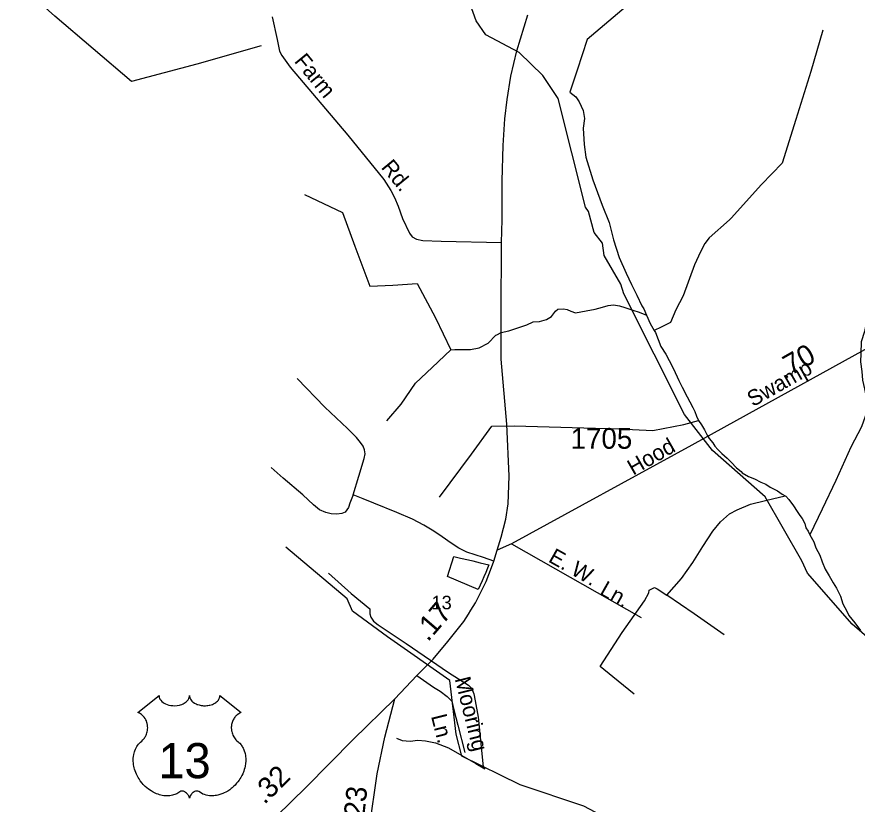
# Model space of a CAD drawing. Extents: x 2206922 to 2357709, y 510027 to 673830.
# Drawn here: x 2325457 to 2330532, y 602473 to 607229 of the extents above; entities that cross this region are included whole.
import ezdxf

# ---------------------------------------------------------------- set-up
doc = ezdxf.new("R2010")
doc.units = 0
for name, color, linetype in [('Exist Boundary Political City Limit New', 7, 'Continuous'), ('Exist Hydrographic Creek Single Shore', 7, 'Continuous'), ('Exist Hydrographic Misc Water Feature', 7, 'Continuous'), ('Exist Road Non-System Type 51', 7, 'Continuous'), ('Exist Road Non-System Type 51 Label', 7, 'Continuous'), ('Exist Road Primary US Attributed', 7, 'Continuous'), ('Exist Road Primary US Label', 7, 'Continuous'), ('Exist Road Primary US Mileage Tenths English Label', 7, 'Continuous'), ('Exist Road Primary US Shield CELL', 7, 'Continuous'), ('Exist Road Primary US Shield Number Label', 7, 'Continuous'), ('Exist Road Secondary Mileage Hundredths English Label', 7, 'Continuous'), ('Exist Road Secondary Type 51 Attributed', 7, 'Continuous'), ('Exist Road Secondary Type 51 Label', 7, 'Continuous'), ('Exist Road Secondary Type 51 Number Label', 7, 'Continuous'), ('Map Preparation Boundary City Limit Buffer Line', 7, 'Continuous')]:
    doc.layers.add(name, color=color, linetype=linetype)

msp = doc.modelspace()

# ---------------------------------------------------------------- linework, layer by layer
at = {"layer": 'Exist Boundary Political City Limit New'}
msp.add_lwpolyline([(2328254.8, 603795.7), (2328242.5, 603770.1), (2328058.5, 603847.9), (2328097, 603968.7), (2328135.5, 603959.6), (2328184.8, 603948.1), (2328210, 603942.1), (2328255.2, 603931.4), (2328307, 603919.2), (2328299.2, 603898.8), (2328288.8, 603872.8), (2328278, 603846.9), (2328266.8, 603821.2), (2328254.8, 603795.7)], dxfattribs=at)
at = {"layer": 'Exist Hydrographic Creek Single Shore'}
for points in [[(2330879.5, 603234.6), (2330501.4, 603560.6), (2330231.4, 603868), (2330197.5, 603942.2), (2329976.5, 604330.3), (2329657.4, 604609.4), (2329488.5, 604825.8), (2329122.4, 605555.9), (2329104.4, 605614.2), (2329003.3, 605787.4), (2328994.5, 605862.5), (2328943.4, 605926), (2328908.4, 606052.6), (2328891.3, 606078.2), (2328726.5, 606734.4), (2328633.4, 606875.1), (2328490.5, 607013.6), (2328289.3, 607120.4), (2328230.5, 607203.3), (2328161.4, 607400.7)], [(2330983.5, 600534.7), (2330925.5, 600542.2), (2330547.5, 600822.3), (2330210.4, 601169.6), (2329763.4, 601712.7), (2329619.5, 601920.2), (2329459.3, 602110.6), (2329232.3, 602275.3), (2328880.5, 602461.4), (2328496.4, 602590.1), (2328144.3, 602763), (2328109.5, 602896.1), (2328072.4, 603219.6), (2327695.5, 603483.2), (2327485.3, 603638.8), (2327451.5, 603712.9), (2327081.3, 604026.1)]]:
    msp.add_lwpolyline(points, dxfattribs=at)
at = {"layer": 'Exist Hydrographic Misc Water Feature'}
for points in [[(2330177.4, 608174.8), (2329878.1, 607917.7), (2329347, 607470), (2328901.6, 607091.3), (2328841.9, 606906.9), (2328796.6, 606772.5)], [(2326932.7, 607054.2), (2326544.3, 606942.4), (2326149.6, 606838), (2325687.4, 607233.1), (2325283.9, 607592.3), (2325045.8, 607803.7)], [(2330324.2, 607146.9), (2330252.7, 606898.2), (2330162.3, 606609.3), (2330079, 606344.4), (2329954.1, 606215.2), (2329770.6, 606013.2), (2329760.6, 606003.4)], [(2331137.9, 606973.4), (2331096.5, 606687.2), (2331055.9, 606396.9), (2330906.2, 606197.6), (2330770, 606020.2), (2330696.6, 605757.5), (2330592.7, 605410.6), (2330575.4, 605328.4), (2330556.2, 605266), (2330553.1, 605195.9), (2330551.6, 605144.3), (2330560.3, 605086.2), (2330564.8, 605034.4), (2330575.4, 604982.5), (2330583.6, 604940.7), (2330595.9, 604904.8), (2330596.3, 604886.9), (2330592.7, 604848.9), (2330557.4, 604752.5), (2330493.2, 604629.9), (2330403.4, 604428.9), (2330321.2, 604254.3), (2330246.9, 604099.6)], [(2328796.6, 606772.5), (2328833.1, 606744.8), (2328853.8, 606715.3), (2328876.2, 606663.2), (2328884.4, 606613.4), (2328877.4, 606555.6), (2328882.3, 606457.5), (2328893, 606381.7), (2328936.5, 606244.2), (2328992.2, 606091.1), (2329033.2, 605985.5), (2329060.3, 605881.7), (2329095.4, 605774.2), (2329136.4, 605680.8), (2329169, 605611), (2329201.8, 605547.7), (2329230.7, 605483.7), (2329243.2, 605464), (2329259.4, 605426.3)], [(2327194.1, 606155.6), (2327423.2, 606046.1), (2327497.4, 605843.1), (2327589.9, 605602.1), (2327728.1, 605607.6), (2327873.9, 605617.3), (2327986, 605410.7), (2328078.1, 605217.6)], [(2329760.6, 606003.4), (2329638.1, 605894), (2329612.5, 605859.8), (2329586.7, 605809.4), (2329549.8, 605731), (2329481.9, 605542.5), (2329436.8, 605458), (2329405.4, 605381.6), (2329348, 605353.4), (2329306.2, 605334.9)], [(2328078.1, 605217.6), (2328102.1, 605219.6), (2328147.8, 605218.5), (2328196, 605218.9), (2328249.9, 605229.4), (2328303.7, 605257.9), (2328350.8, 605306.3), (2328354.9, 605308.5), (2328381.2, 605322.8), (2328428.9, 605331.5), (2328536.2, 605368.4), (2328575.8, 605386.8), (2328614.1, 605389.2), (2328655.7, 605399.9), (2328685.7, 605418.2), (2328709.3, 605450.3), (2328725.2, 605462.5), (2328759.3, 605464.7), (2328781, 605461), (2328803.2, 605451.1), (2328831.1, 605441.7), (2328895.2, 605452.3), (2328949, 605462.9), (2328993, 605475.3), (2329028.7, 605485.7), (2329060.7, 605488.2), (2329096.6, 605482.4), (2329129, 605472.7), (2329177, 605457.3), (2329214.9, 605445.5), (2329259.4, 605426.3)], [(2329259.4, 605426.3), (2329281.8, 605376.3), (2329306.2, 605334.9)], [(2329306.2, 605334.9), (2329314.4, 605322.7), (2329345.3, 605237.4), (2329375.5, 605191.5)], [(2327691.2, 604787.5), (2327777.7, 604888.5), (2327864.6, 605015.3), (2327964.9, 605110.5), (2328078.1, 605217.6)], [(2329375.5, 605191.5), (2329396.2, 605151.9), (2329422.6, 605102), (2329455.2, 605032.7), (2329475.7, 604992.6), (2329504.7, 604933.2), (2329520.4, 604903.2), (2329539.1, 604869.6), (2329551.2, 604845.5), (2329561.7, 604815.9), (2329571.9, 604793.7), (2329573.8, 604789.7)], [(2328009.8, 604327.1), (2328202.6, 604587.3), (2328325.2, 604756.6), (2328460.9, 604758.1), (2329092.7, 604740.5), (2329298.4, 604731), (2329484.1, 604766.7), (2329573.8, 604789.7)], [(2329573.8, 604789.7), (2329592, 604763.9), (2329610.5, 604734.3), (2329626.9, 604702.3), (2329639, 604682.7), (2329659.3, 604654.8), (2329671.4, 604635.2), (2329689.8, 604615.3), (2329713.8, 604591.5), (2329746.2, 604563.9), (2329770.4, 604537.9), (2329803, 604504.6), (2329831.3, 604482.9), (2329837.2, 604474.8), (2329875.2, 604453.2), (2329911.3, 604437.7), (2329949.8, 604418.1), (2329980.2, 604406.6), (2330006, 604388.5), (2330030, 604376.8), (2330050.1, 604365.2), (2330078.4, 604345.6), (2330096.2, 604335.6)], [(2329383.3, 603736.4), (2329470.2, 603835.3), (2329539.1, 603932), (2329600.2, 604028.6), (2329660.9, 604122.9), (2329706.6, 604177.7), (2329760.1, 604226), (2329807.5, 604250.5), (2329886.9, 604285.6), (2329978.7, 604306.6), (2330021, 604316.9), (2330096.2, 604335.6)], [(2330096.2, 604335.6), (2330100.1, 604333.8), (2330118.6, 604314), (2330147.3, 604274.4), (2330169.2, 604240.7), (2330185.6, 604216.7), (2330200.2, 604198.7), (2330216, 604169.1), (2330222.3, 604143.1), (2330236.5, 604121.5), (2330246.9, 604099.6)], [(2330246.9, 604099.6), (2330269.3, 604057.8), (2330281.6, 604021.8), (2330306.2, 603978), (2330321, 603936.4), (2330339.2, 603892.3), (2330363.6, 603853), (2330386, 603811.1), (2330406.7, 603777.1), (2330431.1, 603729.7), (2330445.4, 603683.7), (2330469.6, 603639.9), (2330482.1, 603612.1), (2330518.6, 603568.4), (2330551, 603523)], [(2327338.9, 603868.5), (2327476.1, 603746), (2327589.1, 603653.2), (2327589.7, 603623.1), (2327595.6, 603603.2), (2327611.8, 603577.6), (2327640.1, 603555.9), (2327809.3, 603443.7), (2328064.8, 603268.6), (2328183.9, 603191.8), (2328202.2, 603174.1), (2328216.3, 603139.9), (2328224.7, 603098.1), (2328244, 602998.7), (2328273.1, 602699.1), (2328283, 602687)], [(2329186, 603138.4), (2329056.8, 603243), (2328980.3, 603304.3), (2329111.8, 603509.7), (2329247.7, 603700.9), (2329273.1, 603749.4), (2329275, 603765.3), (2329307, 603781.6), (2329324.8, 603773.6), (2329383.3, 603736.4)], [(2329728, 603496), (2329546.7, 603622.3), (2329383.3, 603736.4)], [(2327749.2, 602871.2), (2327783.4, 602857.5), (2327833.5, 602854), (2327879.2, 602860.5), (2327925.5, 602855.2), (2327985.6, 602843.7), (2328063.7, 602812.9), (2328130.2, 602775.3), (2328186.6, 602744.1), (2328228.8, 602718.7), (2328283, 602687)]]:
    msp.add_lwpolyline(points, dxfattribs=at)
at = {"layer": 'Exist Road Non-System Type 51'}
msp.add_line((2328444.3, 604045.4), (2329227.9, 603600), dxfattribs=at)
for points in [[(2326998.4, 607228.8), (2327028.4, 607092.1), (2327043.4, 607022), (2327056.7, 606995.3), (2327108.4, 606925.2), (2327456.8, 606513.2), (2327673, 606246.6), (2327715.2, 606179.9), (2327738.6, 606136.5), (2327760.8, 606084.2), (2327785.3, 606010.3), (2327827.5, 605922.4), (2327844.2, 605900.4), (2327870.8, 605885.7), (2327909.2, 605877.1), (2328019.2, 605873.7), (2328384.3, 605865.4)], [(2327487.4, 604340.7), (2327522.4, 604455), (2327554.1, 604560.1), (2327560.8, 604590.1), (2327557.4, 604613.5), (2327549.1, 604635.1), (2327532.4, 604656.8), (2327509.1, 604686.9), (2327454.1, 604741.9), (2327317.4, 604872), (2327150.6, 605044.7)], [(2327487.4, 604340.7), (2327469.1, 604290.7), (2327460.7, 604265.6), (2327450.7, 604250.6), (2327439.1, 604237.3), (2327420.7, 604228.9), (2327390.7, 604225.6), (2327355.7, 604227.3), (2327322.4, 604235.6), (2327285.7, 604250.6), (2327249, 604280.7), (2327184, 604341.5), (2327065.6, 604441.6), (2326992.3, 604506.7)], [(2328338.6, 603940.4), (2328275.9, 603963.7), (2328174.3, 603995.4), (2328125.9, 604018.8), (2328080.9, 604048.8), (2328025.9, 604087.1), (2327975.9, 604122.2), (2327915.9, 604158.9), (2327845.8, 604193.9), (2327752.5, 604235.6), (2327612.4, 604290.7), (2327549.1, 604317.4), (2327487.4, 604340.7)], [(2327872.5, 603249.7), (2327974.2, 603179.7), (2328014.2, 603156.3), (2328055.9, 603124.6), (2328084.2, 603094.6), (2328097.2, 603043.1), (2328120.2, 602951.4), (2328161.9, 602785.8)]]:
    msp.add_lwpolyline(points, dxfattribs=at)
at = {"layer": 'Exist Road Primary US Attributed'}
for points in [[(2328357.6, 604007.1), (2328382.6, 604085.5), (2328411, 604194.7), (2328424.3, 604288.2), (2328431, 604455), (2328416, 604768.6), (2328382.6, 605160.6), (2328382.6, 605430.9), (2328384.3, 605865.4), (2328387.1, 606002.7), (2328388.8, 606238), (2328393.8, 606451.5), (2328403.8, 606611.6), (2328418.8, 606728.4), (2328441, 606871), (2328476, 607022.8), (2328542.1, 607240.5)], [(2327740.8, 603109.6), (2327872.5, 603249.7), (2327970.9, 603348.2), (2328060.9, 603454.9), (2328155.9, 603576.7), (2328184.3, 603621), (2328199.8, 603645.2), (2328227.6, 603688.5), (2328291, 603818.6), (2328324.3, 603902), (2328338.6, 603940.4), (2328357.6, 604007.1)], [(2326507.1, 601954.4), (2326687.2, 602106.2), (2326920.6, 602305.6), (2327025.6, 602400.6), (2327204, 602575.8), (2327489.1, 602864.4), (2327740.8, 603109.6)]]:
    msp.add_lwpolyline(points, dxfattribs=at)
at = {"layer": 'Exist Road Primary US Shield CELL'}
msp.add_lwpolyline([(2326316, 603129.4), (2326316.4, 603124), (2326317.6, 603117.7), (2326318.6, 603114.5), (2326321.6, 603108.2), (2326326.5, 603100.9), (2326333.3, 603093.7), (2326340.9, 603087.3), (2326346.1, 603084), (2326354.9, 603079.3), (2326364.8, 603075.1), (2326375.9, 603071.9), (2326387.2, 603069.6), (2326399.6, 603068.3), (2326411.8, 603068), (2326425, 603069), (2326439.6, 603071.8), (2326446.4, 603073.6), (2326453.9, 603076.2), (2326460.9, 603079.1), (2326468.6, 603083.2), (2326474.7, 603087.1), (2326479.5, 603090.6), (2326486.4, 603097.1), (2326491.8, 603103.9), (2326494.1, 603107.7), (2326496.1, 603111.4), (2326498.7, 603119.1), (2326499.5, 603122.5), (2326500, 603129.6), (2326500.5, 603123.7), (2326501.1, 603119.9), (2326502.1, 603116.3), (2326503.6, 603112.4), (2326506.3, 603106.9), (2326509.4, 603102.4), (2326515.1, 603095.6), (2326518.7, 603092.3), (2326521.9, 603089.6), (2326530.7, 603083.6), (2326540.9, 603078.5), (2326545.9, 603076.2), (2326551.1, 603074.4), (2326557.6, 603072.4), (2326564.4, 603070.9), (2326571.1, 603069.7), (2326577.9, 603068.7), (2326584.9, 603068.2), (2326590.6, 603068), (2326597.6, 603068.1), (2326604, 603068.5), (2326610.6, 603069.3), (2326617.9, 603070.5), (2326623.8, 603071.8), (2326631.5, 603073.8), (2326638.5, 603076.3), (2326644.6, 603079), (2326652.6, 603083.2), (2326659.1, 603087.2), (2326663.8, 603091), (2326669.4, 603096.2), (2326674.7, 603102.3), (2326677.8, 603106.8), (2326680, 603111.4), (2326682.1, 603116.3), (2326683.3, 603121.5), (2326684, 603125.9), (2326684.1, 603129.8), (2326812.7, 603027.3), (2326809.6, 603026.2), (2326802.7, 603022.8), (2326797.1, 603019.5), (2326788.3, 603013.3), (2326784.5, 603009.8), (2326780.7, 603006.3), (2326777.2, 603002.5), (2326774.1, 602998.9), (2326770.4, 602993.7), (2326767, 602988.6), (2326763.8, 602982.9), (2326761.4, 602977.9), (2326757.4, 602967.6), (2326755.5, 602961), (2326754.3, 602955.5), (2326752.8, 602944), (2326752.4, 602938.6), (2326752.4, 602933.2), (2326752.7, 602927.5), (2326753.2, 602922), (2326754.2, 602916.3), (2326755.1, 602911.3), (2326756.7, 602905.1), (2326759, 602898), (2326761.8, 602891.1), (2326767.7, 602879.9), (2326775.3, 602868.5), (2326780.7, 602862.1), (2326786, 602856.6), (2326793.9, 602850), (2326798.2, 602846.2), (2326803.1, 602841.2), (2326811.2, 602831.9), (2326814.5, 602827.5), (2326817.8, 602822.5), (2326820.8, 602817.4), (2326823.8, 602812), (2326826.3, 602807.2), (2326830.8, 602796.2), (2326834.1, 602785.4), (2326835.6, 602779.8), (2326838, 602767.2), (2326838.9, 602761), (2326839.9, 602748.7), (2326839.9, 602733.8), (2326838.8, 602719.6), (2326836.1, 602703.2), (2326833.9, 602693.3), (2326830.6, 602681.8), (2326827.3, 602671.8), (2326821.4, 602657.2), (2326816.2, 602646.5), (2326809.4, 602634.1), (2326804.8, 602626.6), (2326799.4, 602618.5), (2326792.7, 602609.2), (2326784.8, 602599.4), (2326775.3, 602588.9), (2326767.6, 602581.3), (2326757.6, 602572.3), (2326751.5, 602567.3), (2326742.8, 602560.8), (2326731, 602552.8), (2326719.3, 602546.1), (2326709.4, 602541), (2326700.5, 602537.2), (2326689.1, 602532.9), (2326670.2, 602527.6), (2326663.3, 602526.2), (2326655.1, 602525), (2326647.4, 602524.2), (2326639.9, 602523.7), (2326629.9, 602523.7), (2326620, 602524.5), (2326610.5, 602525.9), (2326600.7, 602527.9), (2326590.5, 602531), (2326581.2, 602534.6), (2326571.8, 602539.2), (2326555.9, 602549.3), (2326551.3, 602551.7), (2326548.7, 602552.4), (2326542.5, 602552.7), (2326536.8, 602551.5), (2326530.8, 602549.1), (2326527.3, 602547.2), (2326522.5, 602544.1), (2326518.9, 602541.2), (2326514.5, 602537), (2326511.4, 602533.5), (2326509.1, 602530.8), (2326504.6, 602523.7), (2326503, 602520.4), (2326501.4, 602516.1), (2326499.9, 602509.7), (2326497.9, 602517.7), (2326495.5, 602523.1), (2326492.8, 602527.6), (2326489.9, 602531.6), (2326485.5, 602536.8), (2326481.4, 602540.7), (2326476.6, 602544.6), (2326471.4, 602547.8), (2326467.3, 602549.9), (2326463.5, 602551.3), (2326458.8, 602552.5), (2326455, 602552.8), (2326451.9, 602552.7), (2326447.6, 602551.7), (2326441.8, 602547.5), (2326436.3, 602543.7), (2326430.3, 602540), (2326423.2, 602536.2), (2326417.9, 602533.8), (2326411.7, 602531.3), (2326404.4, 602528.9), (2326396.5, 602526.9), (2326388.4, 602525.3), (2326381.3, 602524.1), (2326373.6, 602523.4), (2326366.7, 602523.2), (2326359.5, 602523.3), (2326352.7, 602523.8), (2326344.9, 602524.5), (2326335.2, 602525.9), (2326327.1, 602527.8), (2326318.6, 602530.1), (2326309.9, 602532.8), (2326300.5, 602536.4), (2326288.8, 602541.4), (2326280.7, 602545.6), (2326267.9, 602553), (2326252.8, 602563.4), (2326241.5, 602572.6), (2326233.2, 602580.1), (2326220.9, 602592.6), (2326213.8, 602600.7), (2326202.5, 602615.3), (2326195.3, 602625.9), (2326190.6, 602633.6), (2326183.8, 602646.1), (2326180, 602653.9), (2326175.1, 602665.3), (2326171.3, 602675.7), (2326168.1, 602685.6), (2326166.4, 602691.9), (2326164, 602702.9), (2326162.5, 602710.7), (2326161.1, 602721.5), (2326160.3, 602732.8), (2326160.1, 602743.2), (2326160.4, 602751.9), (2326161.4, 602762), (2326163.1, 602772.7), (2326165.1, 602781.9), (2326167, 602788.5), (2326169.7, 602796.5), (2326173.3, 602805.4), (2326177.6, 602813.9), (2326181.6, 602821), (2326186.7, 602828.6), (2326191.7, 602835.1), (2326198.3, 602842.2), (2326205.1, 602848.7), (2326211.4, 602853.8), (2326218.9, 602861.1), (2326222.7, 602865.5), (2326227.4, 602871.7), (2326231.1, 602877.4), (2326234.1, 602882.5), (2326238, 602890), (2326240.3, 602895.6), (2326243.3, 602904.3), (2326244.8, 602910.4), (2326246.3, 602918.2), (2326247.3, 602925.6), (2326247.7, 602934.8), (2326247.4, 602942.4), (2326246.5, 602951.2), (2326244.8, 602959.8), (2326242.8, 602967.2), (2326239.6, 602975.7), (2326236.7, 602981.9), (2326231.7, 602990.4), (2326226.3, 602998.2), (2326220.6, 603004.6), (2326214.9, 603010.3), (2326209.4, 603014.5), (2326204.2, 603018.3), (2326197.7, 603022.2), (2326191.4, 603025.3), (2326187.4, 603026.9)], close=True, dxfattribs=at)
at = {"layer": 'Exist Road Secondary Type 51 Attributed'}
for points in [[(2331707.5, 605814.9), (2331618.2, 605778.8), (2331549.8, 605750.3), (2331447.2, 605698.9), (2331344.6, 605643.8), (2330903.7, 605398.5), (2329533.5, 604641.7), (2328444.3, 604045.4), (2328357.6, 604007.1)], [(2327534.4, 601799.8), (2327587.6, 602334.2), (2327633.2, 602657.4), (2327678.8, 602878), (2327740.8, 603109.6)]]:
    msp.add_lwpolyline(points, dxfattribs=at)
at = {"layer": 'Map Preparation Boundary City Limit Buffer Line'}
msp.add_lwpolyline([(2328254.8, 603795.7), (2328242.5, 603770.1), (2328058.5, 603847.9), (2328097, 603968.7), (2328135.5, 603959.6), (2328184.8, 603948.1), (2328210, 603942.1), (2328255.2, 603931.4), (2328307, 603919.2), (2328299.2, 603898.8), (2328288.8, 603872.8), (2328278, 603846.9), (2328266.8, 603821.2), (2328254.8, 603795.7)], dxfattribs=at)

# ---------------------------------------------------------------- texts
at = {"layer": 'Exist Road Non-System Type 51 Label'}
for s, rotation, p in [('Farm', 309.2762, (2327128.5, 606959.1)), ('Rd.', 309.2762, (2327652.9, 606317.9)), ('E. W.', 330.605, (2328661.2, 603940.6)), ('Ln.', 330.605, (2328971, 603743.7)), ('Mooring', 284.0811, (2328101, 603230.4)), ('Ln.', 284.134, (2327958, 603004.9))]:
    msp.add_text(s, height=95, rotation=rotation, dxfattribs=at).set_placement(p)
at = {"layer": 'Exist Road Primary US Label'}
msp.add_text('13', height=82.02, dxfattribs=at).set_placement((2327961.6, 603650.2))
at = {"layer": 'Exist Road Primary US Mileage Tenths English Label'}
for s, rotation, p in [('.17', 49.3064, (2327939.5, 603449.6)), ('.32', 44.5448, (2326952.3, 602467.5))]:
    msp.add_text(s, height=125, rotation=rotation, dxfattribs=at).set_placement(p)
at = {"layer": 'Exist Road Primary US Shield Number Label'}
msp.add_text('13', height=212.5, dxfattribs=at).set_placement((2326311.8, 602630.1))
at = {"layer": 'Exist Road Secondary Mileage Hundredths English Label'}
for s, rotation, p in [('.70', 29.63, (2330089.6, 605036.7)), ('.23', 84.043, (2327550.4, 602343.7))]:
    msp.add_text(s, height=125, rotation=rotation, dxfattribs=at).set_placement(p)
at = {"layer": 'Exist Road Secondary Type 51 Label'}
for s, rotation, p in [('Swamp', 29.63, (2329901.7, 604870.5)), ('Hood', 29.7917, (2329179, 604457))]:
    msp.add_text(s, height=95, rotation=rotation, dxfattribs=at).set_placement(p)
at = {"layer": 'Exist Road Secondary Type 51 Number Label'}
msp.add_text('1705', height=125, dxfattribs=at).set_placement((2328801.7, 604619.9))

doc.saveas('drawing.dxf')
